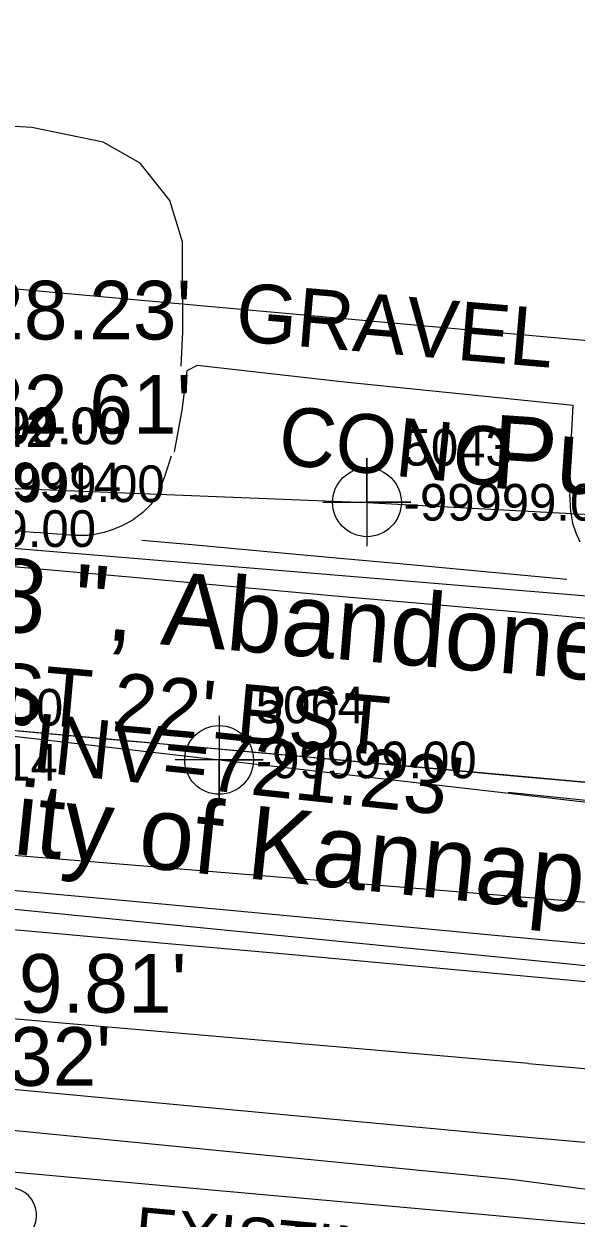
# Model space of a CAD drawing. Extents: x 1516784 to 1522736, y 634838 to 639369.
# Drawn here: x 1520719.4 to 1520757, y 638754.6 to 638836 of the extents above; entities that cross this region are included whole.
import ezdxf

# ---------------------------------------------------------------- set-up
doc = ezdxf.new("R2010")
doc.units = 0
for name, color, linetype in [('COGO Default Point Elevation', 7, 'Continuous'), ('COGO Default Point Number', 7, 'Continuous'), ('Exist Environmental Wetland Boundary Cogo Elevation', 7, 'Continuous'), ('Exist Environmental Wetland Boundary Cogo Number', 7, 'Continuous'), ('Exist Environmental Wetland Boundary Cogo Point CELL', 7, 'Continuous'), ('Exist Environmental Wetland Boundary Text', 7, 'Continuous'), ('Exist Hydro Jurisdictional Stream or Body of Water Mitigable', 7, 'Continuous'), ('Exist Right of Way Line', 7, 'Continuous'), ('Exist Right of Way Line Text', 7, 'Continuous'), ('Exist Roads Change in Surface Text', 7, 'Continuous'), ('Exist Roads EOP Other Text', 7, 'Continuous'), ('Exist Roads EOP Text', 7, 'Continuous'), ('Exist Structure Minor Catch Basin Top Elevation', 7, 'Continuous'), ('Exist Structure Minor Pipes RCP 18 Inch', 7, 'Continuous'), ('Exist Structure Minor Pipes RCP 18 Inch Invert', 7, 'Continuous'), ('Exist Utilities Gas UG Line SUE LOS B', 7, 'Continuous'), ('Exist Utilities Gas UG Line SUE LOS B Cogo Elevation', 7, 'Continuous'), ('Exist Utilities Gas UG Line SUE LOS B Cogo Number', 7, 'Continuous'), ('Exist Utilities Gas UG Line SUE LOS B Cogo Point CELL', 7, 'Continuous'), ('Exist Utilities Gas UG Line SUE LOS B Text', 7, 'Continuous'), ('Exist Utilities Sanitary Sewer UG Line', 7, 'Continuous'), ('Exist Utilities Sanitary Sewer UG Line Invert Elevation', 7, 'Continuous'), ('Exist Utilities Sanitary Sewer UG Line Leader', 7, 'Continuous'), ('Exist Utilities Water Meter Cogo Elevation', 7, 'Continuous'), ('Exist Utilities Water UG Line SUE LOS B', 7, 'Continuous'), ('Exist Utilities Water UG Line SUE LOS B Cogo Comment', 7, 'Continuous'), ('Exist Utilities Water UG Line SUE LOS B Cogo Elevation', 7, 'Continuous'), ('Exist Utilities Water UG Line SUE LOS B Cogo Number', 7, 'Continuous'), ('Exist Utilities Water UG Line SUE LOS B Cogo Point CELL', 7, 'Continuous'), ('Exist Utilities Water UG Line SUE LOS B Text', 7, 'Continuous'), ('Exist Utilities Water UG Line SUE LOS C', 7, 'Continuous'), ('Exist Utilities Water UG Line SUE LOS C Text', 7, 'Continuous'), ('Exist Vegetation Hedge Row', 7, 'Continuous'), ('Exist Vegetation Tree CELL', 7, 'Continuous')]:
    doc.layers.add(name, color=color, linetype=linetype)

msp = doc.modelspace()

# ---------------------------------------------------------------- linework, layer by layer
at = {"layer": 'COGO Default Point Elevation'}
msp.add_lwpolyline([(1520758.601, 638784.19), (1520756.111, 638784.407), (1520754.254, 638784.569), (1520751.765, 638784.799), (1520749.276, 638785.029), (1520746.787, 638785.259), (1520744.298, 638785.489), (1520741.809, 638785.719), (1520739.32, 638785.948), (1520738.557, 638786.019), (1520736.068, 638786.242), (1520733.578, 638786.465), (1520731.089, 638786.688), (1520728.599, 638786.911), (1520726.451, 638787.104), (1520723.961, 638787.325), (1520721.472, 638787.546), (1520718.982, 638787.768)], dxfattribs=at)
at = {"layer": 'COGO Default Point Number'}
for points in [[(1520762, 638795.052), (1520754.845, 638795.73), (1520747.677, 638796.37), (1520740.588, 638796.993), (1520733.67, 638797.623), (1520726.819, 638798.248), (1520719.933, 638798.861), (1520713.005, 638799.477), (1520706.029, 638800.11), (1520699.375, 638800.718), (1520693.413, 638801.263), (1520686.288, 638801.925), (1520677.292, 638802.757), (1520669.79, 638803.428), (1520662.26, 638804.076), (1520654.808, 638804.712), (1520647.54, 638805.345), (1520647.726, 638807.022)], [(1520759.384, 638773.113), (1520751.227, 638773.872), (1520742.357, 638774.706), (1520733.424, 638775.545), (1520725.082, 638776.318), (1520717.075, 638777.048), (1520709.145, 638777.756), (1520701.9, 638778.403), (1520695.944, 638778.948), (1520686.785, 638779.78), (1520678.131, 638780.56), (1520668.809, 638781.393), (1520659.466, 638782.228), (1520649.95, 638783.093), (1520644.722, 638783.557), (1520644.664, 638781.797)]]:
    msp.add_lwpolyline(points, dxfattribs=at)
at = {"layer": 'Exist Environmental Wetland Boundary Cogo Elevation'}
for points in [[(1520756.801, 638809.987), (1520750.574, 638810.616), (1520741.23, 638811.567), (1520731.185, 638812.715)], [(1520756.372, 638798.129), (1520750.308, 638798.699), (1520746.915, 638799.009), (1520744.737, 638799.205), (1520740.909, 638799.556), (1520736.197, 638799.993), (1520730.564, 638800.496), (1520727.401, 638800.77)]]:
    msp.add_lwpolyline(points, dxfattribs=at)
at = {"layer": 'Exist Environmental Wetland Boundary Cogo Number'}
for points in [[(1520729.393, 638806.527), (1520729.151, 638805.752), (1520729.091, 638805.564), (1520729.046, 638805.425), (1520729.004, 638805.296), (1520728.964, 638805.177), (1520728.926, 638805.068), (1520728.89, 638804.965), (1520728.854, 638804.867), (1520728.817, 638804.77), (1520728.779, 638804.672), (1520728.74, 638804.572), (1520728.699, 638804.472), (1520728.657, 638804.371), (1520728.614, 638804.268), (1520728.568, 638804.165), (1520728.521, 638804.063), (1520728.472, 638803.961), (1520728.421, 638803.862), (1520728.368, 638803.765), (1520728.312, 638803.67), (1520728.254, 638803.578), (1520728.194, 638803.487), (1520728.131, 638803.397), (1520728.062, 638803.307), (1520727.986, 638803.215), (1520727.902, 638803.121), (1520727.81, 638803.023), (1520727.71, 638802.923), (1520727.602, 638802.819), (1520727.485, 638802.713), (1520727.361, 638802.605), (1520727.231, 638802.499), (1520727.096, 638802.394), (1520726.956, 638802.294), (1520726.812, 638802.199), (1520726.663, 638802.107), (1520726.51, 638802.02), (1520726.353, 638801.938), (1520726.194, 638801.86), (1520726.035, 638801.786), (1520725.879, 638801.717), (1520725.729, 638801.653), (1520725.585, 638801.593), (1520725.446, 638801.539), (1520725.313, 638801.489), (1520725.185, 638801.444), (1520725.062, 638801.403), (1520724.943, 638801.366), (1520724.828, 638801.332), (1520724.716, 638801.301), (1520724.607, 638801.273), (1520724.501, 638801.247), (1520724.398, 638801.225), (1520724.299, 638801.205), (1520724.201, 638801.187), (1520724.103, 638801.172), (1520724.005, 638801.159), (1520723.904, 638801.148), (1520723.801, 638801.138), (1520723.697, 638801.131), (1520723.59, 638801.125), (1520723.481, 638801.121), (1520723.364, 638801.119), (1520723.234, 638801.119), (1520723.084, 638801.122), (1520722.91, 638801.128), (1520722.711, 638801.137), (1520722.487, 638801.149), (1520722.239, 638801.164), (1520721.965, 638801.182), (1520721.66, 638801.203), (1520721.318, 638801.229), (1520720.932, 638801.258), (1520720.496, 638801.293), (1520720.01, 638801.333), (1520719.474, 638801.379), (1520718.887, 638801.429)], [(1520756.551, 638803.952), (1520756.626, 638802.781), (1520756.762, 638801.951), (1520756.982, 638801.292), (1520757.272, 638800.697)], [(1520758.64, 638770.592), (1520751.694, 638771.23), (1520744.543, 638771.89), (1520736.935, 638772.588), (1520729.202, 638773.288), (1520721.677, 638773.956), (1520714.318, 638774.61), (1520707.084, 638775.27), (1520700.067, 638775.926), (1520693.359, 638776.567), (1520686.657, 638777.208), (1520679.659, 638777.864), (1520671.928, 638778.571), (1520663.026, 638779.364), (1520655.354, 638780.039), (1520651.309, 638780.391), (1520649.358, 638780.561), (1520647.967, 638780.689), (1520646.595, 638780.83), (1520645.033, 638781.003)]]:
    msp.add_lwpolyline(points, dxfattribs=at)
at = {"layer": 'Exist Environmental Wetland Boundary Cogo Point CELL'}
for points in [[(1520731.185, 638812.715), (1520730.462, 638812.353), (1520730.122, 638809.677), (1520729.609, 638806.819)], [(1520756.557, 638804.098), (1520756.677, 638807.41), (1520756.801, 638809.987)], [(1520753.753, 638765.114), (1520720.898, 638767.964), (1520684.834, 638771.199), (1520650.278, 638774.607), (1520649.914, 638769.882), (1520699.841, 638765.128), (1520751.915, 638760.263)], [(1520753.753, 638765.114), (1520777.865, 638762.963), (1520797.489, 638760.878), (1520821.51, 638758.526), (1520845.746, 638756.011), (1520862.361, 638754.47), (1520867.519, 638754.034)], [(1520751.915, 638760.263), (1520781.324, 638757.657), (1520805.238, 638755.185), (1520826.104, 638753.211), (1520846.894, 638751.119), (1520860.552, 638749.695), (1520867.425, 638749.096), (1520873.303, 638744.187)]]:
    msp.add_lwpolyline(points, dxfattribs=at)
at = {"layer": 'Exist Environmental Wetland Boundary Text'}
msp.add_line((1520569.383, 638801.322), (1520948.554, 638767.08), dxfattribs=at)
at = {"layer": 'Exist Hydro Jurisdictional Stream or Body of Water Mitigable'}
msp.add_lwpolyline([(1520730.086, 638812.677), (1520730.203, 638815.004), (1520730.165, 638821.136), (1520729.307, 638823.97), (1520727.295, 638826.507), (1520724.762, 638827.934), (1520719.9, 638828.95), (1520694.442, 638830.406), (1520628.045, 638836.006)], dxfattribs=at)
at = {"layer": 'Exist Right of Way Line'}
for p, q in [((1520625.534, 638826.373), (1520958.512, 638796.302)), ((1520610.767, 638767.463), (1521229.82, 638711.557))]:
    msp.add_line(p, q, dxfattribs=at)
at = {"layer": 'Exist Structure Minor Pipes RCP 18 Inch'}
msp.add_line((1520685.681, 638778.894), (1520857.582, 638761.968), dxfattribs=at)
at = {"layer": 'Exist Utilities Gas UG Line SUE LOS B'}
msp.add_lwpolyline([(1520539.177, 638834.883), (1520564.677, 638828.503), (1520580.047, 638824.156), (1520598.765, 638820.41), (1520612.087, 638817.183), (1520628.437, 638812.308), (1520643.855, 638808.13), (1520657.235, 638806.832), (1520690.694, 638805.095), (1520711.425, 638804.617), (1520742.75, 638803.38), (1520783.344, 638801.18), (1520808.892, 638798.591), (1520838.893, 638796.571), (1520867.952, 638793.415), (1520888.082, 638792.198), (1520918.904, 638789.344), (1520950.661, 638785.177), (1520963.56, 638782.781), (1520974.163, 638781.118)], dxfattribs=at)
at = {"layer": 'Exist Utilities Gas UG Line SUE LOS B Cogo Point CELL'}
msp.add_lwpolyline([(1520739.75, 638803.385), (1520745.75, 638803.385), (1520742.75, 638803.385), (1520742.75, 638806.385), (1520742.75, 638800.385)], dxfattribs=at)
msp.add_circle((1520742.75, 638803.385), 2.344, dxfattribs=at)
at = {"layer": 'Exist Utilities Sanitary Sewer UG Line'}
msp.add_line((1520611.649, 638788.125), (1520762.779, 638775.704), dxfattribs=at)
at = {"layer": 'Exist Utilities Sanitary Sewer UG Line Leader'}
msp.add_lwpolyline([(1520762.779, 638775.704), (1520758.347, 638782.978), (1520752.38, 638783.608)], dxfattribs=at)
at = {"layer": 'Exist Utilities Water UG Line SUE LOS B'}
msp.add_lwpolyline([(1520620.203, 638809.209), (1520630.943, 638807.88), (1520658.415, 638805.133), (1520674.915, 638803.909), (1520684.211, 638796.868), (1520692.994, 638790.385), (1520732.672, 638785.819), (1520762.877, 638782.344), (1520795.433, 638778.959), (1520828.599, 638776.457), (1520864.457, 638774.03), (1520895.421, 638771.84), (1520928.873, 638769.232), (1520958.885, 638767.555), (1520974.968, 638766.605)], dxfattribs=at)
at = {"layer": 'Exist Utilities Water UG Line SUE LOS B Cogo Point CELL'}
msp.add_lwpolyline([(1520732.672, 638788.819), (1520732.672, 638782.819), (1520732.672, 638785.819), (1520735.672, 638785.819), (1520729.672, 638785.819)], dxfattribs=at)
msp.add_circle((1520732.672, 638785.819), 2.344, dxfattribs=at)
at = {"layer": 'Exist Utilities Water UG Line SUE LOS C'}
msp.add_line((1520674.915, 638803.909), (1520974.617, 638778.939), dxfattribs=at)
at = {"layer": 'Exist Vegetation Hedge Row'}
for points in [[(1520745.759, 638749.534), (1520669.416, 638758.177), (1520636.026, 638763.233), (1520629.243, 638760.998), (1520626.017, 638754.164), (1520621.513, 638729.45), (1520612.723, 638730.807), (1520616.88, 638753.78), (1520620.08, 638760.629), (1520627.631, 638766.479), (1520636.09, 638769.277), (1520677.648, 638764.587), (1520752.585, 638757.221)], [(1520752.585, 638757.221), (1520800.633, 638750.859), (1520838.427, 638746.683), (1520851.188, 638743.431), (1520852.249, 638739.437), (1520848.07, 638736.231), (1520832.855, 638737.437), (1520795.855, 638745.048), (1520769.561, 638747.526), (1520745.759, 638749.534)]]:
    msp.add_lwpolyline(points, dxfattribs=at)
at = {"layer": 'Exist Vegetation Tree CELL'}
msp.add_arc((1520718.335, 638754.765), 1.899, 257.1011, 134.19993, dxfattribs=at)

# ---------------------------------------------------------------- texts
at = {"layer": 'Exist Right of Way Line Text'}
msp.add_text('EXISTING R/W', height=3.2, rotation=354.83972, dxfattribs=at).set_placement((1520726.805, 638752.164))
at = {"layer": 'Exist Roads Change in Surface Text'}
msp.add_text('GRAVEL', height=4, rotation=355.11292, dxfattribs=at).set_placement((1520733.696, 638814.404))
at = {"layer": 'Exist Roads EOP Other Text'}
msp.add_text('CONC', height=4, rotation=354.18651, dxfattribs=at).set_placement((1520736.595, 638806.008))
at = {"layer": 'Exist Roads EOP Text'}
msp.add_text("CHIPOLA ST 22' BST", height=4, rotation=354.89752, dxfattribs=at).set_placement((1520692.135, 638790.761))
at = {"layer": 'Exist Structure Minor Catch Basin Top Elevation'}
for s, p in [("TOP=728.23'", (1520699.287, 638814.487)), ("TOP=728.32'", (1520693.816, 638763.598))]:
    msp.add_text(s, height=4, dxfattribs=at).set_placement(p)
at = {"layer": 'Exist Structure Minor Pipes RCP 18 Inch Invert'}
for s, p in [("INV=722.61'", (1520701.372, 638808.071)), ("INV=719.81'", (1520701.03, 638768.582))]:
    msp.add_text(s, height=4, dxfattribs=at).set_placement(p)
at = {"layer": 'Exist Utilities Gas UG Line SUE LOS B Cogo Elevation'}
for p in [(1520713.904, 638803.398), (1520745.25, 638802.135)]:
    msp.add_text('-99999.00', height=2.5, dxfattribs=at).set_placement(p)
at = {"layer": 'Exist Utilities Gas UG Line SUE LOS B Cogo Number'}
for s, p in [('5042', (1520713.904, 638807.148)), ('5043', (1520745.25, 638805.885))]:
    msp.add_text(s, height=2.5, dxfattribs=at).set_placement(p)
at = {"layer": 'Exist Utilities Gas UG Line SUE LOS B Text'}
msp.add_text('Public Service Company Of N C Inc., 2 ", Steel', height=5, rotation=356.14742, dxfattribs=at).set_placement((1520751.087, 638804.382))
at = {"layer": 'Exist Utilities Sanitary Sewer UG Line Invert Elevation'}
msp.add_text("INV=721.23'", height=4, rotation=353.97089, dxfattribs=at).set_placement((1520719.799, 638785.038))
at = {"layer": 'Exist Utilities Water Meter Cogo Elevation'}
msp.add_text('-99999.00', height=2.5, dxfattribs=at).set_placement((1520711.203, 638807.352))
at = {"layer": 'Exist Utilities Water UG Line SUE LOS B Cogo Comment'}
for s, p in [('BL*29914', (1520711.295, 638803.591)), ('EL*29914', (1520706.986, 638784.409))]:
    msp.add_text(s, height=2.5, dxfattribs=at).set_placement(p)
at = {"layer": 'Exist Utilities Water UG Line SUE LOS B Cogo Elevation'}
for p in [(1520711.295, 638807.341), (1520709.222, 638800.34), (1520706.986, 638788.159), (1520735.172, 638784.569)]:
    msp.add_text('-99999.00', height=2.5, dxfattribs=at).set_placement(p)
at = {"layer": 'Exist Utilities Water UG Line SUE LOS B Cogo Number'}
msp.add_text('5064', height=2.5, dxfattribs=at).set_placement((1520735.172, 638788.319))
at = {"layer": 'Exist Utilities Water UG Line SUE LOS B Text'}
msp.add_text('City of Kannapolis - 8" DIP', height=5, rotation=354.06306, dxfattribs=at).set_placement((1520713.741, 638779.913))
at = {"layer": 'Exist Utilities Water UG Line SUE LOS C Text'}
msp.add_text('8 ", Abandoned in Place per Records', height=5, rotation=355.23736, dxfattribs=at).set_placement((1520716.991, 638794.67))

doc.saveas('drawing.dxf')
